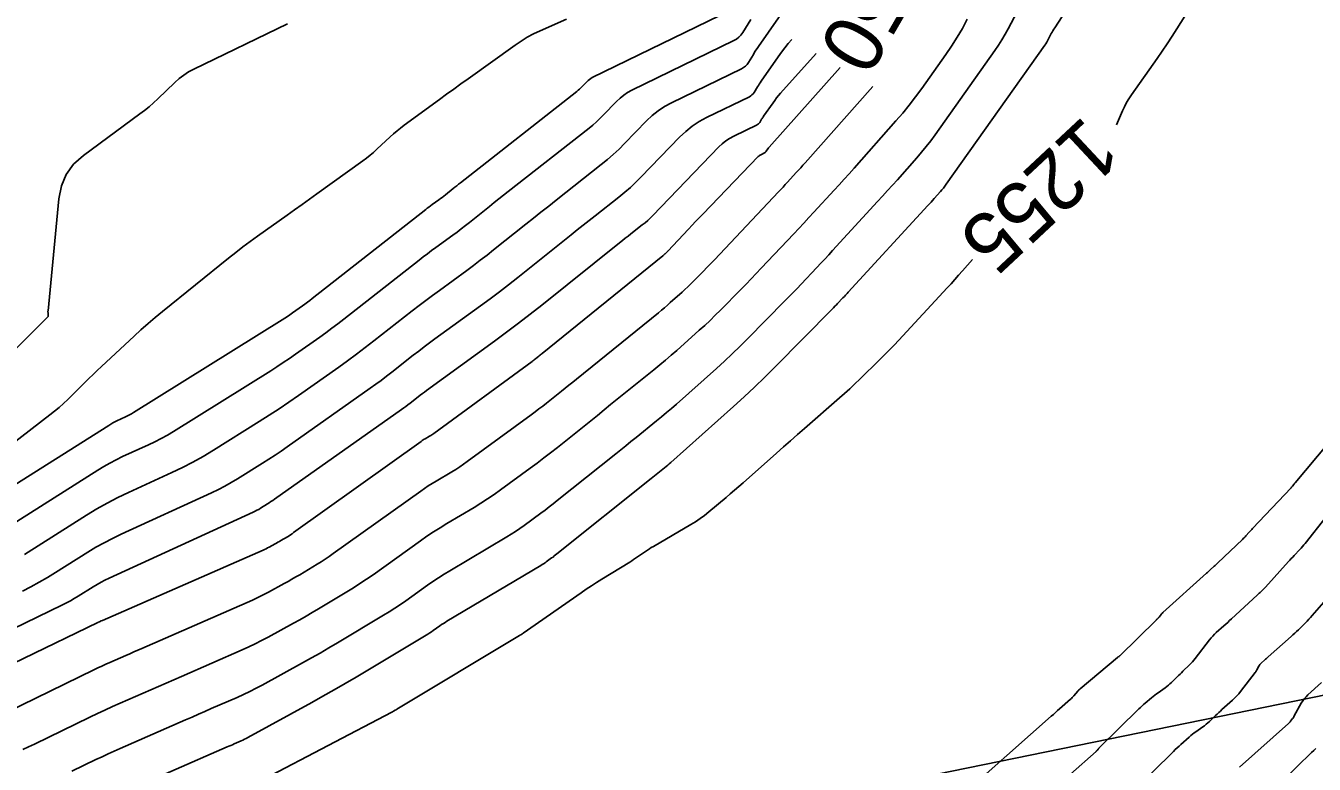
# Model space of a CAD drawing. Extents: x 658976 to 668726, y 639543 to 647196.
# Drawn here: x 662406.3 to 662536.9, y 642222.6 to 642297.4 of the extents above; entities that cross this region are included whole.
import ezdxf

# ---------------------------------------------------------------- set-up
doc = ezdxf.new("R2010")
doc.units = 0
for name, color, linetype in [('Ex_Contour Labels', 7, 'Continuous'), ('Ex_Major Contours', 7, 'Continuous'), ('Ex_Minor Contours', 7, 'Continuous'), ('R_Water', 7, 'Continuous')]:
    doc.layers.add(name, color=color, linetype=linetype)

msp = doc.modelspace()

# ---------------------------------------------------------------- linework, layer by layer
at = {"layer": 'Ex_Major Contours'}
for points in [[(662526, 642302.03), (662522.94, 642297.13), (662522.45, 642296.37), (662521.95, 642295.61), (662521.45, 642294.86), (662520.93, 642294.11), (662518.33, 642290.42), (662518.07, 642290.04), (662517.84, 642289.64), (662517.62, 642289.23), (662517.43, 642288.81), (662516.83, 642287.4)], [(662477.82, 642299.03), (662463.7, 642292.17), (662463.55, 642292.08), (662463.4, 642291.99), (662463.27, 642291.88), (662463.14, 642291.76), (662462.65, 642291.25), (662462.52, 642291.12), (662462.39, 642291), (662462.26, 642290.89), (662462.12, 642290.77), (662450.34, 642281.51), (662450.15, 642281.37), (662449.96, 642281.22), (662449.78, 642281.07), (662449.59, 642280.93), (662448.81, 642280.3), (662448.64, 642280.17), (662448.48, 642280.04), (662448.32, 642279.92), (662448.15, 642279.8), (662447.48, 642279.31), (662447.31, 642279.19), (662447.15, 642279.06), (662446.98, 642278.94), (662446.82, 642278.81), (662435.32, 642269.78), (662435.08, 642269.59), (662434.83, 642269.41), (662434.58, 642269.22), (662434.33, 642269.04), (662433.32, 642268.33), (662433.06, 642268.15), (662432.8, 642267.98), (662432.54, 642267.81), (662432.28, 642267.64), (662417.22, 642258.23), (662417.01, 642258.11), (662416.81, 642258), (662416.6, 642257.89), (662416.39, 642257.79), (662415.53, 642257.39), (662415.31, 642257.29), (662415.11, 642257.18), (662414.9, 642257.07), (662414.7, 642256.94), (662398.46, 642246.69)], [(662399.87, 642251.17), (662408.74, 642257.99), (662409.21, 642258.36), (662409.67, 642258.75), (662410.11, 642259.15), (662410.54, 642259.56), (662412.25, 642261.25), (662412.68, 642261.67), (662413.11, 642262.09), (662413.54, 642262.5), (662413.98, 642262.91), (662417.27, 642265.99), (662417.97, 642266.63), (662418.68, 642267.26), (662419.41, 642267.87), (662420.14, 642268.47), (662426.85, 642273.88), (662427.57, 642274.45), (662428.3, 642275.02), (662429.04, 642275.57), (662429.79, 642276.11), (662432.79, 642278.24), (662433.54, 642278.78), (662434.29, 642279.31), (662435.04, 642279.85), (662435.79, 642280.39), (662440.45, 642283.74), (662440.82, 642284.02), (662441.18, 642284.3), (662441.54, 642284.6), (662441.88, 642284.91), (662443.23, 642286.16), (662443.57, 642286.47), (662443.92, 642286.77), (662444.28, 642287.06), (662444.65, 642287.34), (662448.22, 642289.96), (662448.94, 642290.49), (662449.66, 642291.02), (662450.39, 642291.54), (662451.11, 642292.06), (662455.89, 642295.47), (662456.49, 642295.88), (662457.11, 642296.26), (662457.75, 642296.6), (662458.41, 642296.91), (662461.09, 642298.08)], [(662488.83, 642293.19), (662481.62, 642285.13), (662481.58, 642285.09), (662481.55, 642285.05), (662481.51, 642285), (662481.48, 642284.96), (662481.31, 642284.72), (662481.3, 642284.7), (662481.3, 642284.69), (662481.29, 642284.68), (662481.28, 642284.66), (662481.24, 642284.61), (662481.23, 642284.59), (662481.22, 642284.58), (662481.21, 642284.57), (662481.2, 642284.57), (662480.78, 642284.36), (662480.7, 642284.32), (662480.64, 642284.28), (662480.57, 642284.23), (662480.51, 642284.17), (662474.9, 642278.34), (662474.53, 642277.96), (662474.17, 642277.59), (662473.81, 642277.21), (662473.46, 642276.83), (662471.35, 642274.6), (662471.33, 642274.57), (662471.31, 642274.55), (662471.28, 642274.52), (662471.26, 642274.5), (662471.16, 642274.4), (662471.14, 642274.38), (662471.11, 642274.35), (662471.09, 642274.33), (662471.06, 642274.31), (662470.95, 642274.21), (662470.93, 642274.19), (662470.9, 642274.16), (662470.87, 642274.14), (662470.85, 642274.12), (662458.61, 642264.23), (662458.53, 642264.16), (662458.44, 642264.09), (662458.36, 642264.02), (662458.28, 642263.96), (662457.94, 642263.69), (662457.85, 642263.62), (662457.77, 642263.55), (662457.68, 642263.49), (662457.6, 642263.42), (662447.64, 642256.13), (662447.54, 642256.06), (662447.43, 642255.99), (662447.33, 642255.92), (662447.22, 642255.85), (662446.78, 642255.59), (662446.67, 642255.53), (662446.57, 642255.46), (662446.46, 642255.39), (662446.36, 642255.32), (662433.43, 642246.07), (662433.28, 642245.96), (662433.12, 642245.86), (662432.97, 642245.76), (662432.81, 642245.66), (662432.14, 642245.27), (662432, 642245.18), (662431.85, 642245.09), (662431.7, 642245.01), (662431.55, 642244.93), (662430.95, 642244.6), (662430.8, 642244.52), (662430.65, 642244.44), (662430.49, 642244.37), (662430.34, 642244.3), (662414.07, 642237.17), (662413.95, 642237.12), (662413.75, 642237.04), (662413.71, 642237.02), (662413.67, 642237), (662413.64, 642236.98), (662413.6, 642236.97), (662398.51, 642229.66)], [(662502.22, 642273.74), (662501.21, 642272.59), (662500.82, 642272.16), (662500.44, 642271.72), (662500.05, 642271.29), (662499.65, 642270.87), (662494.75, 642265.58), (662494.28, 642265.07), (662493.79, 642264.56), (662493.3, 642264.07), (662492.8, 642263.57), (662490.8, 642261.62), (662490.29, 642261.13), (662489.78, 642260.65), (662489.26, 642260.18), (662488.74, 642259.72), (662485.2, 642256.62), (662484.48, 642256), (662483.77, 642255.38), (662483.07, 642254.75), (662482.36, 642254.12), (662478.97, 642251.11), (662478.54, 642250.74), (662478.11, 642250.36), (662477.68, 642250), (662477.25, 642249.63), (662475.51, 642248.17), (662475.07, 642247.82), (662474.62, 642247.49), (662474.15, 642247.17), (662473.67, 642246.88), (662469.89, 642244.67), (662469.68, 642244.55), (662469.48, 642244.42), (662469.28, 642244.29), (662469.08, 642244.16), (662468.29, 642243.61), (662468.09, 642243.48), (662467.89, 642243.35), (662467.69, 642243.22), (662467.49, 642243.09), (662464.68, 642241.35), (662464.14, 642241.02), (662463.62, 642240.68), (662463.09, 642240.33), (662462.57, 642239.97), (662456.69, 642235.87), (662456.66, 642235.85), (662456.63, 642235.83), (662456.6, 642235.81), (662456.57, 642235.79), (662456.45, 642235.72), (662456.42, 642235.7), (662456.39, 642235.68), (662456.36, 642235.67), (662456.33, 642235.65), (662443.9, 642228.17), (662443.82, 642228.13), (662443.73, 642228.08), (662443.57, 642227.98), (662443.53, 642227.95), (662443.49, 642227.93), (662443.45, 642227.91), (662443.4, 642227.88), (662430.48, 642221.12)], [(662503.6, 642221.64), (662510.2, 642227.46), (662510.42, 642227.65), (662510.63, 642227.84), (662510.84, 642228.03), (662511.05, 642228.22), (662512.15, 642229.19), (662512.24, 642229.27), (662512.32, 642229.36), (662512.4, 642229.44), (662512.48, 642229.53), (662512.9, 642230.02), (662512.92, 642230.04), (662512.94, 642230.06), (662512.96, 642230.08), (662512.98, 642230.1), (662513.05, 642230.17), (662513.07, 642230.19), (662513.09, 642230.21), (662513.11, 642230.23), (662513.13, 642230.24), (662516.9, 642233.41), (662516.92, 642233.42), (662516.94, 642233.44), (662516.96, 642233.46), (662516.98, 642233.47), (662517.07, 642233.53), (662517.09, 642233.55), (662517.11, 642233.57), (662517.13, 642233.58), (662517.15, 642233.6), (662520.83, 642237.21), (662520.86, 642237.24), (662520.88, 642237.26), (662520.91, 642237.29), (662520.93, 642237.31), (662521.04, 642237.41), (662521.06, 642237.43), (662521.08, 642237.46), (662521.11, 642237.49), (662521.13, 642237.51), (662521.33, 642237.77), (662521.37, 642237.83), (662521.41, 642237.88), (662521.46, 642237.92), (662521.51, 642237.97), (662525.94, 642241.95), (662526.03, 642242.04), (662526.13, 642242.13), (662526.23, 642242.22), (662526.32, 642242.31), (662526.71, 642242.66), (662526.81, 642242.75), (662526.9, 642242.84), (662527, 642242.93), (662527.09, 642243.02), (662529.57, 642245.37), (662529.66, 642245.46), (662529.75, 642245.55), (662529.84, 642245.64), (662529.92, 642245.74), (662530.26, 642246.12), (662530.35, 642246.21), (662530.43, 642246.3), (662530.52, 642246.4), (662530.61, 642246.49), (662534.5, 642250.62), (662534.54, 642250.66), (662534.58, 642250.7), (662534.61, 642250.74), (662534.65, 642250.78), (662534.78, 642250.96), (662534.82, 642251), (662534.85, 642251.04), (662534.89, 642251.08), (662534.92, 642251.13), (662538.23, 642255.08)]]:
    msp.add_lwpolyline(points, dxfattribs=at)
at = {"layer": 'Ex_Minor Contours'}
for points in [[(662518.9, 642310.15), (662510.55, 642297.21), (662510.46, 642297.07), (662510.37, 642296.92), (662510.29, 642296.78), (662510.21, 642296.63), (662509.9, 642296.04), (662509.82, 642295.89), (662509.74, 642295.75), (662509.65, 642295.61), (662509.55, 642295.47), (662499.57, 642281.37), (662499.43, 642281.17), (662499.28, 642280.98), (662499.13, 642280.8), (662498.97, 642280.62), (662498.34, 642279.91), (662498.18, 642279.73), (662498.02, 642279.55), (662497.86, 642279.37), (662497.7, 642279.2), (662489.64, 642270.43), (662489.51, 642270.29), (662489.37, 642270.14), (662489.24, 642270), (662489.1, 642269.86), (662488.56, 642269.28), (662488.43, 642269.14), (662488.29, 642269), (662488.15, 642268.86), (662488.02, 642268.72), (662482.2, 642262.83), (662481.18, 642261.81), (662480.14, 642260.8), (662479.08, 642259.82), (662478.01, 642258.85), (662471.66, 642253.19), (662471.5, 642253.05), (662471.34, 642252.91), (662471.17, 642252.77), (662471, 642252.63), (662470.33, 642252.09), (662470.16, 642251.95), (662469.99, 642251.81), (662469.82, 642251.68), (662469.65, 642251.54), (662460.11, 642243.91), (662459.98, 642243.81), (662459.85, 642243.71), (662459.72, 642243.6), (662459.58, 642243.5), (662459.04, 642243.11), (662458.91, 642243.01), (662458.77, 642242.92), (662458.63, 642242.83), (662458.49, 642242.74), (662448.97, 642237.09), (662448.79, 642236.98), (662448.61, 642236.87), (662448.43, 642236.75), (662448.26, 642236.63), (662447.58, 642236.14), (662447.4, 642236.02), (662447.23, 642235.9), (662447.05, 642235.79), (662446.87, 642235.68), (662439.78, 642231.44), (662438.66, 642230.78), (662437.54, 642230.13), (662436.41, 642229.49), (662435.28, 642228.87), (662428.79, 642225.3), (662428.62, 642225.21), (662428.45, 642225.13), (662428.28, 642225.04), (662428.11, 642224.97), (662427.41, 642224.66), (662427.23, 642224.58), (662427.06, 642224.51), (662426.88, 642224.43), (662426.71, 642224.35), (662415.3, 642219.37)], [(662483.8, 642300.01), (662480.55, 642295.34), (662480.42, 642295.14), (662480.28, 642294.94), (662480.15, 642294.74), (662480.02, 642294.53), (662479.51, 642293.7), (662479.38, 642293.51), (662479.21, 642293.34), (662479.03, 642293.2), (662478.82, 642293.08), (662471.71, 642289.62), (662471.02, 642289.24), (662470.36, 642288.81), (662469.75, 642288.32), (662469.18, 642287.78), (662466.97, 642285.49), (662466.41, 642284.92), (662465.83, 642284.38), (662465.23, 642283.86), (662464.61, 642283.36), (662460.05, 642279.77), (662459.28, 642279.16), (662458.5, 642278.55), (662457.73, 642277.94), (662456.97, 642277.33), (662453.7, 642274.72), (662453.03, 642274.18), (662452.35, 642273.66), (662451.66, 642273.14), (662450.97, 642272.64), (662448.2, 642270.62), (662447.51, 642270.11), (662446.82, 642269.6), (662446.14, 642269.08), (662445.46, 642268.55), (662441.57, 642265.5), (662440.69, 642264.82), (662439.81, 642264.15), (662438.91, 642263.49), (662438.01, 642262.85), (662433.94, 642259.97), (662432.95, 642259.29), (662431.96, 642258.62), (662430.95, 642257.96), (662429.94, 642257.32), (662425.31, 642254.43), (662424.28, 642253.8), (662423.23, 642253.22), (662422.16, 642252.66), (662421.08, 642252.15), (662416.69, 642250.14), (662415.61, 642249.62), (662414.54, 642249.07), (662413.49, 642248.48), (662412.46, 642247.85), (662406.16, 642243.87)], [(662507.04, 642299.43), (662505.84, 642297.13), (662505.53, 642296.56), (662505.2, 642296), (662504.85, 642295.46), (662504.49, 642294.92), (662498.44, 642286.38), (662498, 642285.78), (662497.54, 642285.19), (662497.07, 642284.61), (662496.59, 642284.05), (662494.61, 642281.83), (662494.12, 642281.27), (662493.62, 642280.72), (662493.12, 642280.17), (662492.61, 642279.62), (662488.05, 642274.65), (662487.65, 642274.22), (662487.26, 642273.79), (662486.86, 642273.37), (662486.46, 642272.94), (662484.85, 642271.24), (662484.45, 642270.81), (662484.04, 642270.39), (662483.63, 642269.97), (662483.22, 642269.55), (662479.44, 642265.72), (662478.67, 642264.95), (662477.88, 642264.19), (662477.08, 642263.45), (662476.27, 642262.71), (662472.22, 642259.1), (662471.72, 642258.66), (662471.22, 642258.23), (662470.71, 642257.81), (662470.2, 642257.39), (662468.14, 642255.72), (662467.62, 642255.3), (662467.1, 642254.88), (662466.59, 642254.47), (662466.07, 642254.05), (662460.15, 642249.32), (662459.74, 642249), (662459.33, 642248.67), (662458.91, 642248.36), (662458.48, 642248.04), (662456.79, 642246.8), (662456.36, 642246.5), (662455.93, 642246.2), (662455.48, 642245.92), (662455.04, 642245.64), (662449.25, 642242.21), (662448.68, 642241.86), (662448.11, 642241.5), (662447.55, 642241.13), (662447, 642240.74), (662444.8, 642239.17), (662444.25, 642238.78), (662443.69, 642238.41), (662443.12, 642238.05), (662442.55, 642237.69), (662437.87, 642234.9), (662437, 642234.38), (662436.12, 642233.87), (662435.23, 642233.37), (662434.35, 642232.88), (662430.25, 642230.63), (662429.63, 642230.3), (662428.99, 642229.98), (662428.35, 642229.67), (662427.7, 642229.38), (662425.09, 642228.24), (662424.44, 642227.95), (662423.79, 642227.66), (662423.14, 642227.38), (662422.48, 642227.09), (662415.86, 642224.2), (662415.25, 642223.93), (662414.63, 642223.65), (662414.02, 642223.36), (662413.4, 642223.07), (662410.97, 642221.89)], [(662399.33, 642258.83), (662408.55, 642267.96), (662408.56, 642267.97), (662408.57, 642267.99), (662408.57, 642268), (662408.58, 642268.02), (662408.58, 642268.09), (662408.58, 642268.11), (662408.58, 642268.13), (662408.58, 642268.15), (662408.58, 642268.16), (662408.55, 642268.38), (662408.54, 642268.42), (662408.54, 642268.46), (662408.54, 642268.5), (662408.55, 642268.55), (662409.64, 642279.89), (662409.9, 642281.2), (662410.4, 642282.37), (662411.14, 642283.4), (662412.13, 642284.28), (662417.85, 642288.49), (662418.32, 642288.85), (662418.79, 642289.23), (662419.23, 642289.62), (662419.67, 642290.03), (662421.39, 642291.68), (662421.83, 642292.07), (662422.3, 642292.43), (662422.8, 642292.75), (662423.32, 642293.03), (662432.83, 642297.63)], [(662479.75, 642298.05), (662478.94, 642296.74), (662478.76, 642296.48), (662478.54, 642296.26), (662478.3, 642296.07), (662478.03, 642295.92), (662467.71, 642290.89), (662467.28, 642290.66), (662466.88, 642290.4), (662466.51, 642290.1), (662466.16, 642289.77), (662464.81, 642288.37), (662464.46, 642288.02), (662464.11, 642287.69), (662463.74, 642287.37), (662463.37, 642287.06), (662455.19, 642280.64), (662454.71, 642280.26), (662454.23, 642279.89), (662453.76, 642279.51), (662453.28, 642279.13), (662451.25, 642277.51), (662450.84, 642277.18), (662450.41, 642276.85), (662449.99, 642276.53), (662449.56, 642276.22), (662447.84, 642274.97), (662447.41, 642274.65), (662446.99, 642274.33), (662446.56, 642274.01), (662446.14, 642273.68), (662438.52, 642267.7), (662437.92, 642267.23), (662437.32, 642266.78), (662436.71, 642266.33), (662436.1, 642265.89), (662433.63, 642264.15), (662433.01, 642263.72), (662432.38, 642263.3), (662431.75, 642262.88), (662431.11, 642262.48), (662421.26, 642256.33), (662420.65, 642255.96), (662420.02, 642255.61), (662419.38, 642255.28), (662418.73, 642254.97), (662416.11, 642253.77), (662415.46, 642253.46), (662414.82, 642253.12), (662414.2, 642252.77), (662413.58, 642252.4), (662402.31, 642245.28)], [(662501.7, 642298.09), (662501.2, 642297.16), (662500.67, 642296.26), (662500.11, 642295.37), (662499.51, 642294.5), (662497.08, 642291.07), (662496.46, 642290.22), (662495.82, 642289.39), (662495.15, 642288.57), (662494.46, 642287.78), (662490.22, 642283), (662489.72, 642282.44), (662489.22, 642281.88), (662488.71, 642281.32), (662488.2, 642280.77), (662486.16, 642278.55), (662485.65, 642278), (662485.14, 642277.44), (662484.63, 642276.89), (662484.11, 642276.35), (662480.81, 642272.85), (662480.31, 642272.31), (662479.79, 642271.78), (662479.28, 642271.25), (662478.76, 642270.72), (662476.68, 642268.61), (662476.16, 642268.09), (662475.63, 642267.58), (662475.09, 642267.07), (662474.54, 642266.58), (662472.25, 642264.54), (662471.68, 642264.04), (662471.11, 642263.55), (662470.53, 642263.06), (662469.94, 642262.58), (662465.56, 642259.04), (662464.89, 642258.5), (662464.22, 642257.95), (662463.54, 642257.41), (662462.87, 642256.87), (662460.16, 642254.71), (662459.48, 642254.17), (662458.8, 642253.64), (662458.11, 642253.12), (662457.42, 642252.6), (662454.4, 642250.39), (662453.75, 642249.93), (662453.08, 642249.48), (662452.41, 642249.04), (662451.72, 642248.63), (662448.96, 642246.99), (662448.28, 642246.57), (662447.6, 642246.14), (662446.94, 642245.7), (662446.28, 642245.24), (662441.48, 642241.8), (662440.82, 642241.35), (662440.16, 642240.9), (662439.49, 642240.47), (662438.81, 642240.06), (662435.96, 642238.36), (662435.33, 642237.98), (662434.69, 642237.61), (662434.06, 642237.25), (662433.41, 642236.9), (662430.84, 642235.48), (662430.19, 642235.14), (662429.54, 642234.81), (662428.88, 642234.49), (662428.21, 642234.19), (662422.07, 642231.5), (662421.3, 642231.16), (662420.52, 642230.82), (662419.74, 642230.48), (662418.97, 642230.14), (662415.86, 642228.79), (662415.09, 642228.44), (662414.31, 642228.09), (662413.55, 642227.73), (662412.78, 642227.37), (662407.17, 642224.65), (662406.57, 642224.36), (662405.98, 642224.09)], [(662483.92, 642296.04), (662483.56, 642295.63), (662483.21, 642295.19), (662482.87, 642294.75), (662482.54, 642294.29), (662480.81, 642291.8), (662480.71, 642291.66), (662480.62, 642291.52), (662480.53, 642291.38), (662480.44, 642291.24), (662480.09, 642290.67), (662480, 642290.54), (662479.88, 642290.42), (662479.76, 642290.32), (662479.62, 642290.24), (662475.28, 642288.13), (662474.52, 642287.72), (662473.82, 642287.26), (662473.16, 642286.73), (662472.54, 642286.14), (662468.66, 642282.12), (662468.12, 642281.57), (662467.56, 642281.05), (662466.98, 642280.55), (662466.39, 642280.06), (662463.98, 642278.17), (662463.37, 642277.69), (662462.77, 642277.22), (662462.17, 642276.74), (662461.57, 642276.26), (662456.15, 642271.92), (662455.22, 642271.19), (662454.28, 642270.47), (662453.34, 642269.76), (662452.38, 642269.06), (662447.76, 642265.69), (662447.2, 642265.29), (662446.65, 642264.88), (662446.11, 642264.46), (662445.56, 642264.04), (662443.4, 642262.34), (662442.86, 642261.92), (662442.31, 642261.5), (662441.75, 642261.1), (662441.2, 642260.7), (662432.78, 642254.76), (662432.17, 642254.33), (662431.55, 642253.92), (662430.93, 642253.51), (662430.29, 642253.11), (662427.76, 642251.52), (662427.12, 642251.14), (662426.47, 642250.77), (662425.81, 642250.43), (662425.13, 642250.11), (662415.96, 642245.91), (662415.09, 642245.49), (662414.24, 642245.05), (662413.4, 642244.58), (662412.58, 642244.08), (662409.32, 642242.02), (662408.5, 642241.52), (662407.66, 642241.04), (662406.82, 642240.59), (662405.96, 642240.15)], [(662486.38, 642294.62), (662482.77, 642290.59), (662482.57, 642290.36), (662482.38, 642290.12), (662482.19, 642289.87), (662482.01, 642289.63), (662481.06, 642288.26), (662481.01, 642288.18), (662480.96, 642288.11), (662480.91, 642288.03), (662480.86, 642287.95), (662480.67, 642287.64), (662480.62, 642287.57), (662480.55, 642287.5), (662480.48, 642287.45), (662480.41, 642287.4), (662478.03, 642286.25), (662477.61, 642286.02), (662477.23, 642285.77), (662476.86, 642285.48), (662476.52, 642285.15), (662469.83, 642278.21), (662469.58, 642277.95), (662469.31, 642277.7), (662469.04, 642277.47), (662468.76, 642277.24), (662467.61, 642276.34), (662467.33, 642276.11), (662467.04, 642275.89), (662466.76, 642275.66), (662466.47, 642275.43), (662458.59, 642269.13), (662457.41, 642268.2), (662456.22, 642267.28), (662455.01, 642266.37), (662453.8, 642265.48), (662446.9, 642260.47), (662446.69, 642260.31), (662446.48, 642260.16), (662446.27, 642260), (662446.06, 642259.83), (662445.23, 642259.18), (662445.02, 642259.02), (662444.81, 642258.86), (662444.6, 642258.7), (662444.38, 642258.55), (662431.49, 642249.45), (662431.32, 642249.33), (662431.14, 642249.21), (662430.97, 642249.1), (662430.79, 642248.98), (662430.08, 642248.54), (662429.9, 642248.43), (662429.71, 642248.33), (662429.53, 642248.23), (662429.34, 642248.14), (662414.73, 642241.46), (662414.32, 642241.26), (662413.92, 642241.05), (662413.53, 642240.83), (662413.14, 642240.59), (662411.6, 642239.62), (662411.21, 642239.38), (662410.82, 642239.16), (662410.42, 642238.94), (662410.01, 642238.74), (662398.6, 642233.21)], [(662492.14, 642291.28), (662485.26, 642283.54), (662485.04, 642283.29), (662484.82, 642283.04), (662484.6, 642282.8), (662484.37, 642282.55), (662483.48, 642281.58), (662483.25, 642281.34), (662483.03, 642281.09), (662482.8, 642280.85), (662482.57, 642280.61), (662476.08, 642273.72), (662475.82, 642273.44), (662475.55, 642273.16), (662475.28, 642272.89), (662475.01, 642272.61), (662473.92, 642271.51), (662473.65, 642271.23), (662473.37, 642270.97), (662473.09, 642270.7), (662472.8, 642270.44), (662471.6, 642269.38), (662471.31, 642269.11), (662471.01, 642268.86), (662470.7, 642268.6), (662470.4, 642268.35), (662462.09, 642261.63), (662461.71, 642261.33), (662461.33, 642261.02), (662460.95, 642260.72), (662460.57, 642260.41), (662459.05, 642259.2), (662458.67, 642258.89), (662458.28, 642258.6), (662457.9, 642258.3), (662457.51, 642258.01), (662451.02, 642253.26), (662450.64, 642252.99), (662450.26, 642252.73), (662449.87, 642252.48), (662449.47, 642252.24), (662447.87, 642251.29), (662447.48, 642251.05), (662447.08, 642250.8), (662446.7, 642250.54), (662446.32, 642250.28), (662437.45, 642243.94), (662437.05, 642243.66), (662436.64, 642243.38), (662436.23, 642243.12), (662435.81, 642242.86), (662434.05, 642241.81), (662433.66, 642241.58), (662433.27, 642241.35), (662432.88, 642241.13), (662432.48, 642240.91), (662430.9, 642240.04), (662430.5, 642239.83), (662430.09, 642239.62), (662429.69, 642239.43), (662429.27, 642239.24), (662418.07, 642234.34), (662417.66, 642234.16), (662417.25, 642233.98), (662416.85, 642233.8), (662416.44, 642233.63), (662414.81, 642232.91), (662414.4, 642232.73), (662413.99, 642232.55), (662413.59, 642232.36), (662413.19, 642232.17), (662402.84, 642227.15)], [(662512.17, 642221.6), (662514.74, 642223.9), (662514.77, 642223.93), (662514.8, 642223.96), (662514.83, 642223.99), (662514.86, 642224.01), (662514.96, 642224.14), (662514.99, 642224.17), (662515.02, 642224.2), (662515.04, 642224.23), (662515.07, 642224.25), (662519.09, 642228.22), (662519.24, 642228.36), (662519.4, 642228.51), (662519.55, 642228.65), (662519.71, 642228.78), (662520.36, 642229.33), (662520.52, 642229.46), (662520.69, 642229.59), (662520.86, 642229.72), (662521.03, 642229.84), (662521.76, 642230.36), (662521.92, 642230.48), (662522.08, 642230.6), (662522.23, 642230.74), (662522.38, 642230.88), (662522.96, 642231.45), (662523.11, 642231.59), (662523.25, 642231.73), (662523.4, 642231.88), (662523.55, 642232.02), (662524.21, 642232.66), (662524.36, 642232.81), (662524.51, 642232.97), (662524.66, 642233.14), (662524.79, 642233.31), (662526.24, 642235.2), (662526.4, 642235.4), (662526.57, 642235.59), (662526.75, 642235.77), (662526.93, 642235.95), (662527.7, 642236.63), (662527.89, 642236.81), (662528.08, 642236.98), (662528.27, 642237.15), (662528.46, 642237.33), (662531.07, 642239.72), (662531.14, 642239.79), (662531.21, 642239.86), (662531.28, 642239.92), (662531.36, 642239.99), (662531.64, 642240.27), (662531.72, 642240.34), (662531.79, 642240.41), (662531.85, 642240.48), (662531.92, 642240.55), (662534.25, 642243.14), (662534.38, 642243.29), (662534.52, 642243.45), (662534.67, 642243.6), (662534.81, 642243.75), (662535.38, 642244.35), (662535.52, 642244.51), (662535.66, 642244.66), (662535.79, 642244.82), (662535.92, 642244.98), (662538.07, 642247.68)], [(662518.4, 642219.78), (662522.59, 642223.9), (662522.77, 642224.08), (662522.96, 642224.26), (662523.15, 642224.44), (662523.35, 642224.61), (662524.19, 642225.36), (662524.35, 642225.5), (662524.52, 642225.64), (662524.69, 642225.77), (662524.86, 642225.89), (662525.57, 642226.39), (662525.74, 642226.51), (662525.91, 642226.65), (662526.07, 642226.79), (662526.23, 642226.93), (662526.86, 642227.54), (662527.02, 642227.69), (662527.18, 642227.84), (662527.34, 642227.99), (662527.5, 642228.14), (662528.56, 642229.08), (662528.78, 642229.29), (662528.99, 642229.51), (662529.2, 642229.74), (662529.39, 642229.98), (662530.86, 642231.91), (662530.92, 642231.98), (662530.97, 642232.06), (662531.02, 642232.14), (662531.07, 642232.22), (662531.25, 642232.55), (662531.3, 642232.63), (662531.35, 642232.7), (662531.41, 642232.77), (662531.48, 642232.84), (662531.84, 642233.17), (662531.92, 642233.24), (662532, 642233.32), (662532.08, 642233.39), (662532.17, 642233.47), (662534.51, 642235.55), (662534.69, 642235.72), (662534.88, 642235.89), (662535.06, 642236.06), (662535.24, 642236.23), (662535.95, 642236.94), (662536.13, 642237.11), (662536.3, 642237.29), (662536.47, 642237.48), (662536.64, 642237.67), (662537.83, 642239.04)], [(662529.28, 642222.31), (662534.24, 642226.73), (662534.3, 642226.79), (662534.35, 642226.84), (662534.41, 642226.9), (662534.46, 642226.97), (662534.65, 642227.22), (662534.7, 642227.28), (662534.74, 642227.35), (662534.78, 642227.42), (662534.82, 642227.49), (662535.54, 642228.78), (662535.68, 642229.02), (662535.84, 642229.24), (662536.02, 642229.44), (662536.21, 642229.63), (662537.58, 642230.9)], [(662532.22, 642219.53), (662536.58, 642223.78), (662536.8, 642224), (662537.02, 642224.21)]]:
    msp.add_lwpolyline(points, dxfattribs=at)
at = {"layer": 'R_Water'}
msp.add_line((662438.53, 642209.33), (662829.65, 642289.23), dxfattribs=at)

# ---------------------------------------------------------------- texts
at = {"layer": 'Ex_Contour Labels'}
for s, rotation, p in [('1250', 239.9207, (662495.43, 642310.56)), ('1255', 223.0587, (662513.56, 642288.45))]:
    msp.add_text(s, height=6, rotation=rotation, dxfattribs=at).set_placement(p)

doc.saveas('drawing.dxf')
